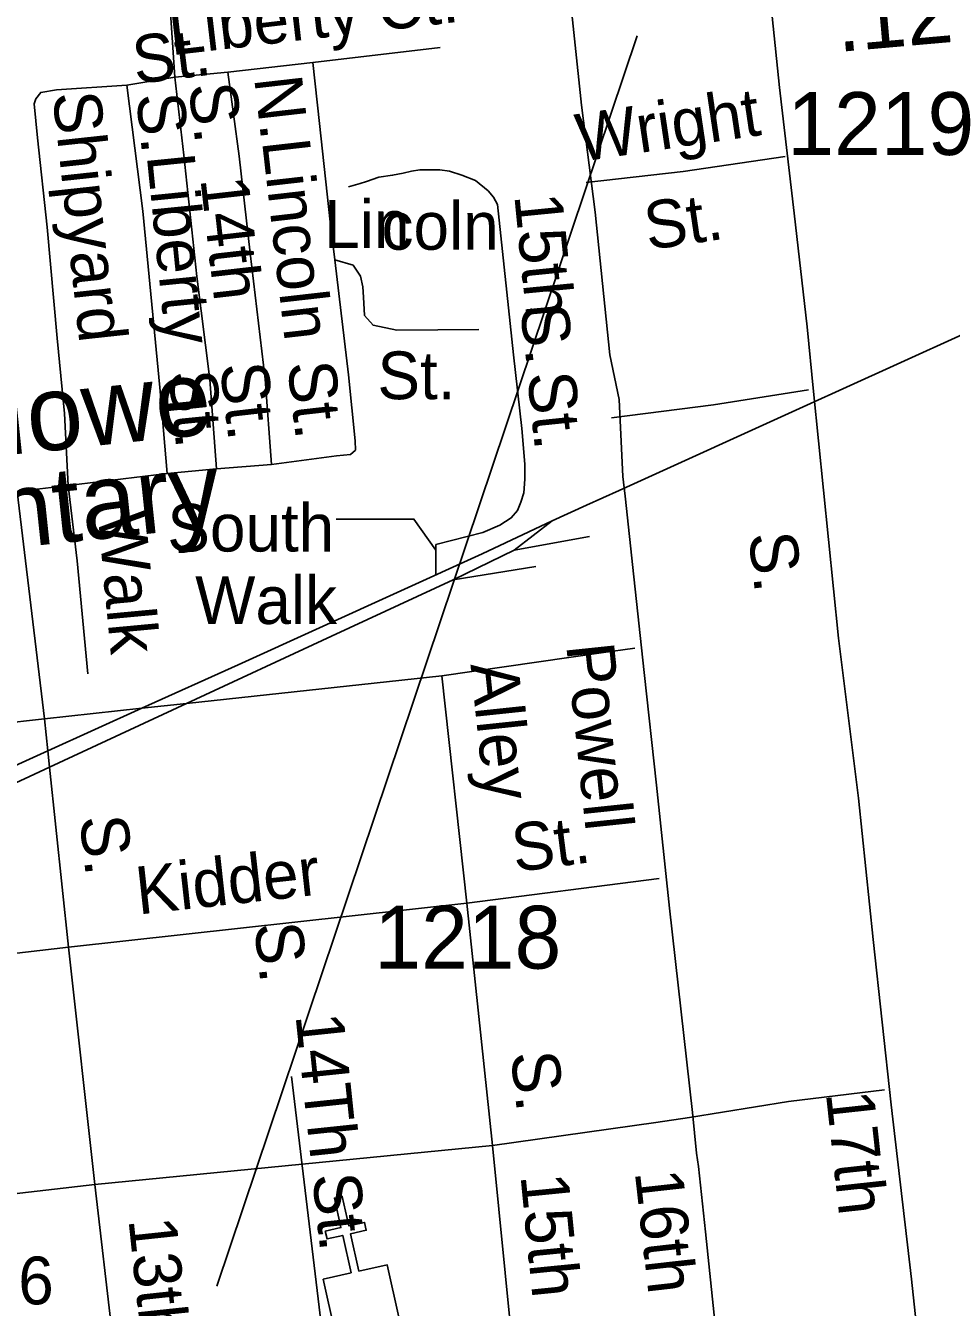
# Model space of a CAD drawing. Extents: x 2290055 to 2389491, y 66597 to 237875.
# Drawn here: x 2323116 to 2324958, y 172181 to 174731 of the extents above; entities that cross this region are included whole.
import ezdxf

# ---------------------------------------------------------------- set-up
doc = ezdxf.new("R2010")
doc.units = 0
for name, color, linetype in [('Exist Cultural Church CELL', 7, 'Continuous'), ('Exist Cultural Educational Facility Elementary Label', 7, 'Continuous'), ('Exist Railroad Mainline', 7, 'Continuous'), ('Exist Railroad Siding', 7, 'Continuous'), ('Exist Road Non-System Type 51', 7, 'Continuous'), ('Exist Road Non-System Type 51 Label', 7, 'Continuous'), ('Exist Road Primary US Label', 7, 'Continuous'), ('Exist Road Primary US Mileage Hundredths English Label', 7, 'Continuous'), ('Exist Road Primary US Structure Ovrhead Sign Number Label', 7, 'Continuous'), ('Exist Road Secondary Type 51 Divided Attributed', 7, 'Continuous'), ('Exist Road Secondary Type 51 Label', 7, 'Continuous'), ('Exist Road Secondary Type 51 Number Label', 7, 'Continuous')]:
    doc.layers.add(name, color=color, linetype=linetype)

msp = doc.modelspace()

# ---------------------------------------------------------------- linework, layer by layer
at = {"layer": 'Exist Cultural Church CELL'}
msp.add_lwpolyline([(2323708.2, 172237.6), (2323763.7, 172250), (2323747.2, 172324.3), (2323716, 172317.4), (2323712.5, 172333), (2323743.7, 172339.9), (2323730.7, 172398.7), (2323746.3, 172402.1), (2323759.4, 172343.4), (2323790.6, 172350.4), (2323794.1, 172334.8), (2323762.8, 172327.8), (2323779.4, 172253.5), (2323835.7, 172265.9), (2323858.8, 172162), (2323731.3, 172133.6)], close=True, dxfattribs=at)
at = {"layer": 'Exist Railroad Mainline'}
msp.add_line((2324296.9, 173806.6), (2324677.7, 173979.5), dxfattribs=at)
for points in [[(2324677.7, 173979.5), (2324742, 174008.8), (2325095.6, 174169.4)], [(2324164.2, 173746.3), (2324231.9, 173777), (2324296.9, 173806.6)], [(2322538.6, 173009.8), (2322777.6, 173116.6), (2322990.7, 173211.8), (2323160.2, 173288.4), (2323347.7, 173373.1), (2323539.2, 173459.6), (2324024.7, 173680.7), (2324164.2, 173746.3)]]:
    msp.add_lwpolyline(points, dxfattribs=at)
at = {"layer": 'Exist Railroad Siding'}
for p, q in [((2324164.2, 173746.3), (2324088.4, 173687.5)), ((2324088.4, 173687.5), (2324238.3, 173714.7)), ((2324088.4, 173687.5), (2323966.7, 173628.5)), ((2323966.7, 173628.5), (2324131.7, 173655))]:
    msp.add_line(p, q, dxfattribs=at)
msp.add_lwpolyline([(2323966.7, 173628.5), (2323724.9, 173516.9), (2323436.4, 173382.7), (2323163.7, 173255.9), (2323113.9, 173232.8), (2322781.9, 173080.7), (2322654.3, 173022.2), (2322624.9, 173009.3), (2322592.9, 173006), (2322538.6, 173009.8)], dxfattribs=at)
at = {"layer": 'Exist Road Non-System Type 51'}
for p, q in [((2323402.6, 174786.7), (2323412.8, 174628.9)), ((2323688, 174657.8), (2323940.8, 174687.9)), ((2323688, 174657.8), (2323518.4, 174639)), ((2323412.8, 174628.9), (2323317.6, 174613)), ((2323518.4, 174639), (2323412.8, 174628.9)), ((2323201.1, 173816.1), (2323398.1, 173840)), ((2323398.1, 173840), (2323495.8, 173849.8)), ((2323495.8, 173849.8), (2323605.4, 173858.4)), ((2323099.5, 173804.2), (2323201.1, 173816.1)), ((2323153.5, 173352.1), (2323099.5, 173804.2)), ((2323944.4, 173437.6), (2324261.2, 173483.2)), ((2324261.2, 173483.2), (2324328.1, 173492.8)), ((2323436.4, 173382.7), (2323944.4, 173437.6)), ((2323994.1, 172985.3), (2323944.4, 173437.6)), ((2323347.7, 173373.1), (2323436.4, 173382.7)), ((2322754.9, 173308.5), (2323153.5, 173352.1)), ((2323153.5, 173352.1), (2323347.7, 173373.1)), ((2323160.2, 173288.4), (2323153.5, 173352.1)), ((2323163.7, 173255.9), (2323160.2, 173288.4)), ((2323201.4, 172897.8), (2323163.7, 173255.9)), ((2324376.5, 173034.6), (2323994.1, 172985.3)), ((2323994.1, 172985.3), (2323201.4, 172897.8)), ((2324045.3, 172503.3), (2323994.1, 172985.3)), ((2323201.4, 172897.8), (2322809, 172852.5)), ((2323254.2, 172426), (2323201.4, 172897.8)), ((2324045.3, 172503.3), (2324370.3, 172549.3)), ((2324370.3, 172549.3), (2324437.3, 172558.8)), ((2323254.2, 172426), (2324045.3, 172503.3)), ((2324088.5, 172066.9), (2324045.3, 172503.3)), ((2322857.6, 172380.1), (2323254.2, 172426)), ((2323305.7, 171977.8), (2323254.2, 172426))]:
    msp.add_line(p, q, dxfattribs=at)
for points in [[(2323731.4, 174265.6), (2323722.5, 174341.2), (2323700.7, 174536.3), (2323688, 174657.8)], [(2323412.8, 174628.9), (2323431.1, 174473.4), (2323456.7, 174232.5), (2323482.9, 174027.5), (2323495.8, 173849.8)], [(2323605.4, 173858.4), (2323592.8, 174027.9), (2323562.9, 174278.7), (2323541.1, 174471.8), (2323518.4, 174639)], [(2323317.6, 174613), (2323177.8, 174603.5), (2323146.2, 174598.3), (2323136.5, 174585.8), (2323133, 174575.8), (2323139.6, 174508.1), (2323158.8, 174330.7), (2323179.3, 174109.6), (2323193.5, 173959.9), (2323201.1, 173816.1)], [(2323398.1, 173840), (2323383.4, 174011.4), (2323349.5, 174362.2), (2323317.6, 174613)], [(2324627.5, 174470.9), (2324424.8, 174440.9), (2324231.4, 174419.1)], [(2323932.1, 173699.1), (2324026.2, 173722.7), (2324059.6, 173737.3), (2324082.6, 173751.9), (2324095.1, 173766.6), (2324101.4, 173783.3), (2324107.7, 173802.1), (2324109.8, 173829.3), (2324109.8, 173858.6), (2324103.5, 173929.7), (2324086.8, 174076.1), (2324055.4, 174375.2), (2324047.1, 174389.8), (2324036.6, 174402.4), (2324011.5, 174423.3), (2323984.4, 174433.7), (2323959.3, 174442.1), (2323940.5, 174444.2), (2323921.7, 174444.2), (2323900.8, 174444.2), (2323884, 174442.1), (2323867.3, 174437.9), (2323846.4, 174433.7), (2323819.3, 174429.6), (2323794.2, 174421.2), (2323781.6, 174417), (2323758.6, 174410.7)], [(2323605.4, 173858.4), (2323734.7, 173875.3), (2323762.8, 173878.4), (2323772.3, 173887), (2323771.6, 173905), (2323758.5, 174036.4), (2323731.4, 174265.6)], [(2323731.4, 174265.6), (2323767.8, 174255), (2323782.3, 174233.2), (2323787.2, 174211.5), (2323788.4, 174190.9), (2323790.8, 174154.7), (2323807.7, 174135.3), (2323854.8, 174125.7), (2324017.8, 174126.9)], [(2324674.1, 174006.7), (2324485.2, 173977.2), (2324282.1, 173951.1)], [(2323201.1, 173816.1), (2323218.8, 173666.8), (2323239.9, 173441.5)], [(2323932.1, 173638.5), (2323932.1, 173699.1)], [(2323645.4, 172640.6), (2323719.5, 172021)], [(2324825, 172614.2), (2324634, 172590.6), (2324437.3, 172558.8)]]:
    msp.add_lwpolyline(points, dxfattribs=at)
at = {"layer": 'Exist Road Non-System Type 51 Label'}
msp.add_lwpolyline([(2323734.4, 173749.6), (2323888.8, 173749.6), (2323932.4, 173687.8)], dxfattribs=at)
at = {"layer": 'Exist Road Primary US Structure Ovrhead Sign Number Label'}
msp.add_line((2324332.8, 174711.2), (2323496.7, 172223.4), dxfattribs=at)
at = {"layer": 'Exist Road Secondary Type 51 Divided Attributed'}
for points in [[(2324587.1, 174891.3), (2324616.5, 174608), (2324645.1, 174358.5), (2324671.1, 174132), (2324684.1, 174003.3), (2324733.5, 173512.9), (2324773.3, 173194.1), (2324802.8, 172913), (2324838.3, 172584.2), (2324879, 172237.2), (2324890.3, 172131.9), (2324984.7, 171258.2), (2325018.5, 170889.5), (2325029.8, 170705.4), (2325039.3, 170513.1), (2325040.2, 170358.4), (2325029.8, 169983.7), (2325020.3, 169622), (2325022.9, 169383.3), (2325030.6, 169180.1), (2325045.4, 169020.7), (2325074, 168759.1), (2325101.7, 168604.2)], [(2324192.9, 174850.6), (2324222.3, 174572.9), (2324249.1, 174360.3), (2324278.6, 174076.5), (2324297.3, 173987.7), (2324304.8, 173834.3)], [(2324304.8, 173834.3), (2324308.8, 173795.3), (2324326.3, 173634.4), (2324347, 173444.6), (2324371.4, 173219.9), (2324397.4, 172975.3), (2324442.9, 172568.9), (2324451, 172488.4), (2324455.1, 172461.6), (2324468.9, 172331.6), (2324507.9, 171955.7), (2324586.4, 171238), (2324655.4, 170611), (2324696.5, 170261.1), (2324726.6, 170016.1), (2324763.1, 169773.1), (2324785.5, 169641), (2324809.1, 169502.4), (2324833.4, 169388.7), (2324857.4, 169258.6), (2324863.5, 169236.3), (2324897.6, 169078.6), (2324978.9, 168758.8), (2325044.3, 168586.9)]]:
    msp.add_lwpolyline(points, dxfattribs=at)

# ---------------------------------------------------------------- texts
at = {"layer": 'Exist Cultural Educational Facility Elementary Label'}
for s, p in [('M. W. Howe', (2322405, 173805.8)), ('Elementary', (2322500.6, 173629.8))]:
    msp.add_text(s, height=150, rotation=6.0104, dxfattribs=at).set_placement(p)
at = {"layer": 'Exist Road Non-System Type 51 Label'}
for s, rotation, p in [('Liberty Ct.', 6.6717, (2323406.2, 174672.1)), ('N.', 276.4923, (2323570.8, 174627.3)), ('S.', 276.7112, (2323440.2, 174613.2)), ('Shipyard', 276.1647, (2323169.7, 174596)), ('S.', 275.756, (2323336.1, 174593.5)), ('Wright', 8.4247, (2324219.2, 174460.2)), ('Lincoln', 276.4923, (2323586.5, 174501.5)), ('Liberty', 275.756, (2323357.2, 174472.6)), ('14th', 276.4923, (2323463.9, 174426.5)), ('Lin', 359.9981, (2323710.3, 174289.2)), ('coln', 359.9981, (2323824.4, 174285.5)), ('15th', 275.6497, (2324088.4, 174393.6)), ('St.', 8.4247, (2324354.6, 174284.7)), ('St.', 359.9981, (2323816.2, 173988.1)), ('St.', 275.756, (2323400.7, 174041.9)), ('St.', 276.5566, (2323502.7, 174056.8)), ('St.', 276.4923, (2323636.8, 174059.5)), ('St.', 275.8841, (2324114.2, 174038.8)), ('South ', 359.9981, (2323398.2, 173685.1)), ('Walk', 275.3412, (2323259.6, 173759.5)), ('Walk', 359.9981, (2323453.5, 173540.9)), ('Powell', 276.0098, (2324191.7, 173498.6)), ('Alley', 276.0098, (2324001.2, 173460.4)), ('S.', 276.0125, (2323223.6, 173156.3)), ('St.', 7.3417, (2324089.8, 173047.3)), ('Kidder', 6.2985, (2323340.5, 172962.7)), ('S.', 276.0125, (2323571.1, 172943.4)), ('14Th ', 276.0125, (2323653.1, 172762.1)), ('S.', 276.1143, (2324081.2, 172686.9)), ('St.', 276.0125, (2323686.5, 172444.5)), ('15th', 275.6533, (2324100.7, 172443.6)), ('13th', 276.1009, (2323320.7, 172356.1))]:
    msp.add_text(s, height=95, rotation=rotation, dxfattribs=at).set_placement(p)
msp.add_text('26', height=95, dxfattribs=at).set_placement((2323030.9, 172187.3))
at = {"layer": 'Exist Road Primary US Label'}
msp.add_text('St.', height=95, rotation=6.9304, dxfattribs=at).set_placement((2323334.7, 174615.2))
at = {"layer": 'Exist Road Primary US Mileage Hundredths English Label'}
msp.add_text('.12', height=125, rotation=5.0252, dxfattribs=at).set_placement((2324733.3, 174678.9))
at = {"layer": 'Exist Road Secondary Type 51 Label'}
for s, rotation, p in [('S.', 276.2945, (2324100, 174172.6)), ('S.', 276.3122, (2324554.5, 173719.7)), ('17th', 276.2104, (2324708.4, 172607.4)), ('16th', 276.4065, (2324328.2, 172450.7))]:
    msp.add_text(s, height=95, rotation=rotation, dxfattribs=at).set_placement(p)
at = {"layer": 'Exist Road Secondary Type 51 Number Label'}
for s, p in [('1219', (2324631.8, 174474)), ('1218', (2323810.2, 172855.2))]:
    msp.add_text(s, height=125, dxfattribs=at).set_placement(p)

doc.saveas('drawing.dxf')
